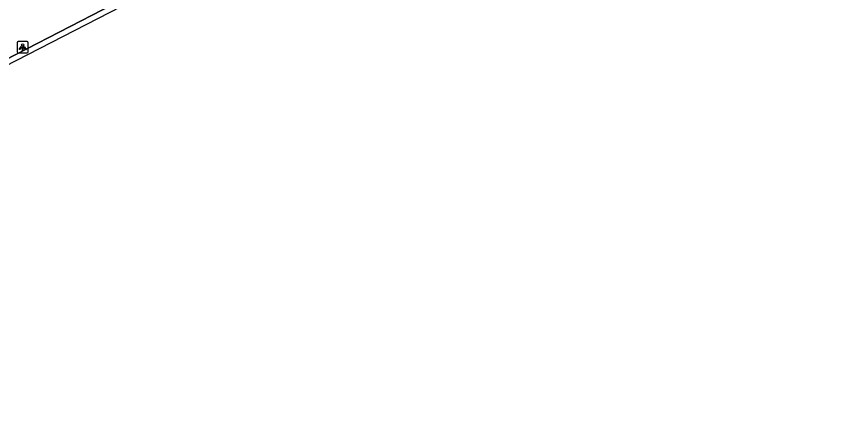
# Model space of a CAD drawing. Extents: x 158838 to 160074, y 386376 to 387776.
# Drawn here: x 159391.7 to 159464.8, y 387134.2 to 387170.5 of the extents above; entities that cross this region are included whole.
import ezdxf

# ---------------------------------------------------------------- set-up
doc = ezdxf.new("R2010")
doc.units = 0
for name, color, linetype in [('IMGEO_Hek', 7, 'Continuous'), ('IMGEO_Lichtpunt', 7, 'Continuous'), ('IMGEO_Voetpad_open', 7, 'Continuous')]:
    doc.layers.add(name, color=color, linetype=linetype)

msp = doc.modelspace()

# ---------------------------------------------------------------- linework, layer by layer
at = {"layer": 'IMGEO_Hek'}
msp.add_lwpolyline([(159357.694, 387149.458), (159357.636, 387149.571), (159453.843, 387199.132), (159486.981, 387134.684), (159482.964, 387132.627)], dxfattribs=at)
at = {"layer": 'IMGEO_Lichtpunt'}
for p, q in [((159391.79, 387168.135), (159391.79, 387167.328)), ((159391.79, 387168.135), (159391.79, 387167.328)), ((159392.692, 387168.23), (159391.884, 387168.23)), ((159392.692, 387168.23), (159391.884, 387168.23)), ((159392.786, 387167.328), (159392.786, 387168.135)), ((159392.786, 387167.328), (159392.786, 387168.135)), ((159391.884, 387167.234), (159392.692, 387167.234)), ((159391.884, 387167.234), (159392.692, 387167.234))]:
    msp.add_line(p, q, dxfattribs=at)
for points in [[(159392.164, 387167.799), (159392.203, 387167.771), (159392.015, 387167.509), (159391.977, 387167.536), (159392.164, 387167.799)], [(159392.266, 387167.751), (159392.313, 387167.751), (159392.313, 387167.429), (159392.266, 387167.429), (159392.266, 387167.751)], [(159392.376, 387167.771), (159392.414, 387167.798), (159392.601, 387167.536), (159392.562, 387167.508), (159392.376, 387167.771)]]:
    msp.add_lwpolyline(points, dxfattribs=at)
msp.add_circle((159392.289, 387167.933), 0.0994, dxfattribs=at)
for centre, start, end in [((159391.884, 387168.135), 90, 180), ((159391.884, 387168.135), 90, 180), ((159392.692, 387168.135), 0, 90), ((159392.692, 387168.135), 0, 90), ((159391.884, 387167.328), 180, 270), ((159391.884, 387167.328), 180, 270), ((159392.692, 387167.328), 270, 0), ((159392.692, 387167.328), 270, 360)]:
    msp.add_arc(centre, 0.0946, start, end, dxfattribs=at)
at = {"layer": 'IMGEO_Voetpad_open'}
for points in [[(159453.705, 387198.411), (159450.209, 387196.614), (159358.268, 387149.353), (159390.832, 387085.959), (159482.689, 387133.165), (159486.302, 387135.022), (159453.705, 387198.411)], [(159417.921, 387180.627), (159357.636, 387149.571)]]:
    msp.add_lwpolyline(points, dxfattribs=at)

doc.saveas('drawing.dxf')
